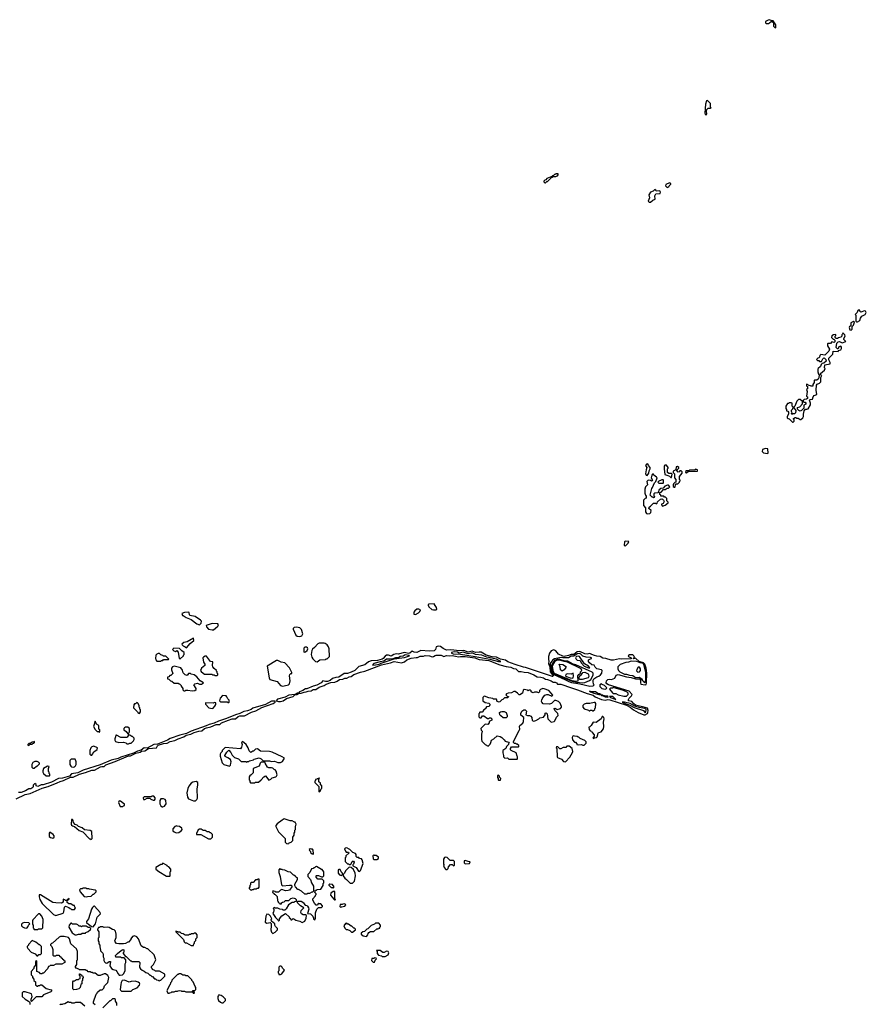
# Model space of a CAD drawing. Extents: x 2769579 to 2883812, y 684207 to 828660.
# Tile 502 of 505: x 2870934 to 2883172, y 793160 to 807387. Entities that reach past the tile are written whole.
import ezdxf

# ---------------------------------------------------------------- set-up
doc = ezdxf.new("R2010")
doc.units = 0

msp = doc.modelspace()

# ---------------------------------------------------------------- linework, layer by layer
at = {"layer": '0CON02XD'}
for points in [[(2881865, 807270), (2881865, 807310), (2881825, 807370), (2881805, 807370), (2881775, 807387), (2881755, 807382), (2881715, 807360), (2881715, 807340), (2881725, 807332), (2881757, 807333), (2881775, 807340), (2881795, 807360), (2881818, 807358), (2881830, 807345), (2881830, 807295), (2881852, 807272), (2881865, 807270)], [(2880855, 806010), (2880868, 806025), (2880860, 806065), (2880869, 806091), (2880885, 806107), (2880922, 806108), (2880928, 806115), (2880922, 806125), (2880922, 806175), (2880875, 806218), (2880862, 806215), (2880848, 806165), (2880838, 806035), (2880842, 806015), (2880855, 806010)], [(2878535, 805030), (2878552, 805048), (2878565, 805050), (2878578, 805062), (2878622, 805108), (2878635, 805110), (2878645, 805120), (2878685, 805120), (2878692, 805128), (2878708, 805132), (2878720, 805145), (2878718, 805158), (2878685, 805160), (2878678, 805152), (2878665, 805150), (2878648, 805132), (2878635, 805130), (2878628, 805122), (2878555, 805090), (2878538, 805072), (2878525, 805070), (2878510, 805055), (2878510, 805045), (2878525, 805030), (2878535, 805030)], [(2880295, 804960), (2880302, 804968), (2880318, 804972), (2880322, 804988), (2880348, 805012), (2880348, 805018), (2880325, 805028), (2880272, 805005), (2880268, 804988), (2880295, 804960)], [(2880055, 804752), (2880085, 804780), (2880118, 804792), (2880113, 804843), (2880131, 804869), (2880193, 804877), (2880197, 804895), (2880186, 804916), (2880135, 804910), (2880130, 804925), (2880115, 804932), (2880090, 804910), (2880054, 804896), (2880031, 804855), (2880038, 804815), (2880018, 804765), (2880035, 804752), (2880055, 804752)], [(2883045, 803022), (2883078, 803042), (2883088, 803075), (2883107, 803103), (2883155, 803127), (2883172, 803155), (2883160, 803175), (2883145, 803178), (2883095, 803160), (2883080, 803175), (2883078, 803188), (2883055, 803190), (2883050, 803185), (2883040, 803155), (2883010, 803125), (2883020, 803115), (2883022, 803032), (2883033, 803023), (2883045, 803022)], [(2882955, 802900), (2882968, 802915), (2882968, 802952), (2882988, 802975), (2883000, 803015), (2882985, 803028), (2882950, 803005), (2882950, 802965), (2882930, 802955), (2882923, 802937), (2882934, 802904), (2882955, 802900)], [(2882115, 801570), (2882130, 801585), (2882130, 801605), (2882120, 801615), (2882120, 801625), (2882145, 801640), (2882155, 801640), (2882165, 801630), (2882185, 801630), (2882215, 801610), (2882225, 801610), (2882255, 801632), (2882266, 801655), (2882263, 801685), (2882273, 801737), (2882295, 801760), (2882315, 801758), (2882332, 801765), (2882366, 801824), (2882366, 801846), (2882352, 801888), (2882362, 801898), (2882395, 801902), (2882403, 801937), (2882421, 801959), (2882457, 801973), (2882446, 802036), (2882453, 802107), (2882461, 802119), (2882495, 802133), (2882517, 802155), (2882517, 802215), (2882528, 802245), (2882510, 802255), (2882510, 802275), (2882570, 802325), (2882578, 802345), (2882570, 802355), (2882572, 802398), (2882650, 802415), (2882652, 802435), (2882633, 802473), (2882632, 802495), (2882688, 802552), (2882692, 802598), (2882765, 802590), (2882772, 802608), (2882805, 802618), (2882816, 802635), (2882816, 802656), (2882805, 802670), (2882775, 802660), (2882765, 802630), (2882755, 802630), (2882735, 802650), (2882748, 802715), (2882765, 802732), (2882785, 802738), (2882825, 802718), (2882878, 802735), (2882848, 802765), (2882848, 802782), (2882868, 802815), (2882860, 802835), (2882838, 802858), (2882832, 802858), (2882830, 802845), (2882820, 802835), (2882820, 802815), (2882805, 802800), (2882768, 802792), (2882755, 802780), (2882735, 802780), (2882720, 802795), (2882720, 802815), (2882730, 802825), (2882730, 802835), (2882725, 802840), (2882700, 802835), (2882672, 802818), (2882670, 802795), (2882692, 802772), (2882705, 802770), (2882718, 802758), (2882718, 802732), (2882708, 802722), (2882675, 802730), (2882655, 802710), (2882615, 802710), (2882610, 802705), (2882610, 802675), (2882640, 802625), (2882630, 802595), (2882575, 802540), (2882515, 802550), (2882500, 802535), (2882498, 802512), (2882488, 802502), (2882472, 802498), (2882450, 802475), (2882465, 802460), (2882485, 802460), (2882495, 802450), (2882525, 802450), (2882542, 802488), (2882552, 802498), (2882565, 802500), (2882588, 802478), (2882590, 802455), (2882558, 802422), (2882532, 802418), (2882520, 802405), (2882510, 802375), (2882478, 802345), (2882472, 802335), (2882473, 802297), (2882480, 802265), (2882490, 802255), (2882487, 802213), (2882476, 802194), (2882455, 802180), (2882425, 802180), (2882420, 802175), (2882417, 802143), (2882400, 802115), (2882398, 802092), (2882375, 802090), (2882367, 802097), (2882345, 802100), (2882315, 802120), (2882310, 802115), (2882310, 802095), (2882320, 802085), (2882320, 802055), (2882310, 802045), (2882318, 802015), (2882310, 801945), (2882320, 801935), (2882320, 801915), (2882308, 801902), (2882275, 801900), (2882260, 801885), (2882262, 801872), (2882272, 801862), (2882288, 801858), (2882300, 801845), (2882298, 801832), (2882270, 801815), (2882268, 801772), (2882235, 801740), (2882215, 801732), (2882195, 801740), (2882178, 801758), (2882180, 801785), (2882210, 801795), (2882250, 801835), (2882248, 801868), (2882215, 801900), (2882192, 801898), (2882170, 801875), (2882138, 801802), (2882125, 801790), (2882115, 801790), (2882102, 801802), (2882100, 801845), (2882085, 801850), (2882055, 801850), (2882048, 801842), (2882035, 801840), (2882008, 801802), (2882008, 801768), (2882020, 801755), (2882020, 801735), (2882038, 801728), (2882050, 801715), (2882050, 801685), (2882030, 801655), (2882030, 801635), (2882042, 801622), (2882058, 801618), (2882105, 801570), (2882115, 801570)], [(2882095, 801680), (2882090, 801695), (2882100, 801705), (2882092, 801725), (2882093, 801747), (2882110, 801765), (2882112, 801778), (2882125, 801780), (2882152, 801742), (2882150, 801705), (2882135, 801690), (2882105, 801690), (2882095, 801680)], [(2881745, 801118), (2881752, 801125), (2881748, 801188), (2881715, 801190), (2881674, 801176), (2881668, 801148), (2881687, 801127), (2881745, 801118)], [(2880005, 800800), (2880028, 800835), (2880033, 800867), (2880050, 800895), (2880050, 800915), (2880023, 800943), (2880015, 800970), (2879994, 800966), (2879982, 800945), (2880000, 800915), (2879988, 800882), (2879982, 800825), (2879990, 800805), (2880005, 800800)], [(2880015, 800248), (2880045, 800252), (2880058, 800265), (2880060, 800295), (2880030, 800325), (2880032, 800345), (2880053, 800357), (2880098, 800402), (2880125, 800400), (2880135, 800390), (2880148, 800402), (2880152, 800418), (2880195, 800460), (2880215, 800462), (2880227, 800457), (2880243, 800443), (2880252, 800425), (2880234, 800396), (2880210, 800385), (2880210, 800375), (2880225, 800360), (2880265, 800373), (2880308, 800405), (2880310, 800415), (2880288, 800435), (2880287, 800467), (2880268, 800488), (2880255, 800490), (2880245, 800500), (2880202, 800502), (2880200, 800515), (2880190, 800525), (2880190, 800555), (2880208, 800562), (2880242, 800598), (2880265, 800600), (2880295, 800620), (2880315, 800620), (2880330, 800635), (2880315, 800660), (2880298, 800662), (2880262, 800648), (2880235, 800620), (2880200, 800615), (2880172, 800588), (2880170, 800565), (2880158, 800552), (2880113, 800547), (2880100, 800535), (2880100, 800505), (2880110, 800495), (2880108, 800482), (2880095, 800480), (2880088, 800488), (2880075, 800490), (2880050, 800515), (2880070, 800615), (2880080, 800625), (2880110, 800695), (2880128, 800712), (2880148, 800765), (2880139, 800779), (2880100, 800805), (2880095, 800820), (2880082, 800818), (2880073, 800807), (2880062, 800765), (2880080, 800735), (2880078, 800722), (2880065, 800720), (2880055, 800730), (2880025, 800732), (2880015, 800730), (2880002, 800715), (2880010, 800665), (2879982, 800635), (2879970, 800605), (2879972, 800545), (2879980, 800515), (2879992, 800502), (2879990, 800475), (2879975, 800470), (2879950, 800445), (2879950, 800365), (2879980, 800335), (2879980, 800275), (2879993, 800253), (2880015, 800248)], [(2880355, 800770), (2880368, 800818), (2880358, 800828), (2880318, 800828), (2880300, 800845), (2880300, 800895), (2880310, 800905), (2880310, 800915), (2880285, 800950), (2880262, 800948), (2880250, 800935), (2880248, 800895), (2880260, 800815), (2880302, 800802), (2880325, 800790), (2880345, 800770), (2880355, 800770)], [(2880405, 800630), (2880410, 800635), (2880412, 800668), (2880425, 800680), (2880448, 800682), (2880470, 800705), (2880470, 800715), (2880480, 800725), (2880480, 800735), (2880470, 800745), (2880470, 800785), (2880510, 800835), (2880510, 800855), (2880495, 800870), (2880475, 800870), (2880468, 800852), (2880455, 800850), (2880432, 800872), (2880432, 800878), (2880460, 800905), (2880460, 800915), (2880445, 800930), (2880422, 800928), (2880418, 800882), (2880380, 800865), (2880380, 800845), (2880400, 800825), (2880400, 800765), (2880420, 800745), (2880420, 800705), (2880405, 800700), (2880385, 800680), (2880380, 800665), (2880382, 800642), (2880395, 800630), (2880405, 800630)], [(2880575, 800840), (2880595, 800860), (2880725, 800862), (2880730, 800865), (2880730, 800885), (2880705, 800890), (2880695, 800880), (2880615, 800880), (2880605, 800870), (2880565, 800870), (2880560, 800845), (2880575, 800840)], [(2880235, 800690), (2880240, 800695), (2880240, 800735), (2880235, 800740), (2880215, 800740), (2880208, 800732), (2880175, 800720), (2880160, 800705), (2880175, 800690), (2880235, 800690)], [(2879685, 799780), (2879730, 799825), (2879738, 799848), (2879685, 799850), (2879675, 799840), (2879670, 799795), (2879685, 799780)], [(2876655, 798792), (2876700, 798815), (2876720, 798835), (2876728, 798858), (2876705, 798868), (2876675, 798868), (2876644, 798846), (2876632, 798825), (2876630, 798795), (2876655, 798792)], [(2876915, 798858), (2876955, 798862), (2876962, 798868), (2876960, 798895), (2876930, 798935), (2876928, 798948), (2876848, 798942), (2876840, 798935), (2876838, 798925), (2876848, 798905), (2876894, 798864), (2876915, 798858)], [(2873535, 798642), (2873558, 798665), (2873560, 798695), (2873549, 798709), (2873472, 798762), (2873395, 798780), (2873377, 798827), (2873318, 798822), (2873280, 798805), (2873285, 798780), (2873295, 798780), (2873338, 798748), (2873415, 798718), (2873495, 798658), (2873535, 798642)], [(2873715, 798570), (2873735, 798573), (2873766, 798594), (2873798, 798625), (2873810, 798645), (2873797, 798657), (2873715, 798660), (2873630, 798635), (2873632, 798612), (2873662, 798582), (2873715, 798570)], [(2874985, 798474), (2875014, 798486), (2875028, 798515), (2875007, 798577), (2874982, 798602), (2874935, 798610), (2874900, 798605), (2874888, 798592), (2874888, 798578), (2874928, 798495), (2874945, 798480), (2874985, 798474)], [(2873345, 798312), (2873397, 798373), (2873450, 798415), (2873448, 798448), (2873355, 798398), (2873305, 798390), (2873280, 798365), (2873282, 798352), (2873295, 798340), (2873327, 798327), (2873345, 798312)], [(2873255, 798150), (2873300, 798195), (2873300, 798205), (2873310, 798215), (2873310, 798245), (2873280, 798265), (2873245, 798300), (2873160, 798305), (2873142, 798285), (2873160, 798265), (2873185, 798260), (2873205, 798270), (2873227, 798247), (2873240, 798155), (2873255, 798150)], [(2879955, 797342), (2879975, 797344), (2880007, 797363), (2880014, 797375), (2880018, 797405), (2880007, 797437), (2879975, 797450), (2879834, 797484), (2879810, 797500), (2879785, 797536), (2879740, 797545), (2879728, 797555), (2879744, 797585), (2879778, 797615), (2879788, 797635), (2879745, 797686), (2879445, 797778), (2879421, 797791), (2879412, 797805), (2879418, 797832), (2879435, 797851), (2879456, 797856), (2879487, 797853), (2879535, 797874), (2879556, 797915), (2879585, 797923), (2879705, 797893), (2879775, 797884), (2879835, 797865), (2879892, 797862), (2879908, 797845), (2879907, 797805), (2879915, 797788), (2879977, 797777), (2879988, 797782), (2879995, 797798), (2879999, 797945), (2879989, 798015), (2879970, 798075), (2879953, 798095), (2879891, 798111), (2879835, 798162), (2879805, 798150), (2879800, 798155), (2879820, 798175), (2879813, 798195), (2879795, 798209), (2879751, 798209), (2879732, 798195), (2879734, 798184), (2879772, 798165), (2879780, 798155), (2879769, 798151), (2879635, 798147), (2879605, 798151), (2879516, 798134), (2879486, 798134), (2879405, 798156), (2879365, 798159), (2879326, 798186), (2879275, 798188), (2879245, 798202), (2879203, 798213), (2879175, 798230), (2879135, 798220), (2879105, 798224), (2879030, 798260), (2878995, 798252), (2878945, 798214), (2878905, 798216), (2878865, 798198), (2878805, 798187), (2878785, 798190), (2878725, 798221), (2878682, 798265), (2878655, 798282), (2878615, 798268), (2878592, 798235), (2878577, 798185), (2878577, 798145), (2878584, 798115), (2878576, 798085), (2878597, 798035), (2878604, 797965), (2878646, 797905), (2878643, 797897), (2878634, 797896), (2878246, 798026), (2878215, 798030), (2878095, 798069), (2877989, 798109), (2877955, 798134), (2877885, 798149), (2877827, 798177), (2877765, 798181), (2877675, 798205), (2877605, 798246), (2877575, 798249), (2877525, 798242), (2877475, 798263), (2877415, 798250), (2877355, 798271), (2877292, 798268), (2877165, 798282), (2877105, 798276), (2877055, 798299), (2877015, 798331), (2876985, 798334), (2876956, 798324), (2876944, 798285), (2876925, 798269), (2876855, 798263), (2876735, 798274), (2876676, 798244), (2876636, 798246), (2876605, 798261), (2876573, 798235), (2876555, 798229), (2876495, 798241), (2876405, 798220), (2876374, 798226), (2876340, 798215), (2876305, 798190), (2876265, 798203), (2876235, 798203), (2876215, 798190), (2876189, 798155), (2876175, 798146), (2876105, 798129), (2876015, 798123), (2875975, 798107), (2875925, 798064), (2875835, 798039), (2875777, 797983), (2875725, 797957), (2875675, 797940), (2875625, 797938), (2875545, 797889), (2875506, 797884), (2875455, 797868), (2875421, 797839), (2875385, 797826), (2875354, 797824), (2875318, 797832), (2875292, 797805), (2875229, 797771), (2875175, 797756), (2875085, 797718), (2875064, 797716), (2875028, 797692), (2874980, 797675), (2874968, 797662), (2874945, 797658), (2874912, 797638), (2874825, 797626), (2874772, 797598), (2874663, 797567), (2874640, 797545), (2874675, 797534), (2874705, 797534), (2874745, 797544), (2874790, 797580), (2874885, 797606), (2874910, 797630), (2874940, 797635), (2874965, 797652), (2875005, 797654), (2875045, 797672), (2875075, 797673), (2875105, 797686), (2875145, 797689), (2875175, 797711), (2875215, 797709), (2875265, 797743), (2875333, 797765), (2875365, 797784), (2875430, 797810), (2875490, 797815), (2875522, 797828), (2875558, 797852), (2875605, 797859), (2875635, 797874), (2875665, 797871), (2875695, 797892), (2875725, 797898), (2875765, 797923), (2875862, 797958), (2875925, 797974), (2876165, 798066), (2876295, 798094), (2876345, 798112), (2876455, 798093), (2876495, 798110), (2876532, 798138), (2876595, 798159), (2876665, 798173), (2876685, 798171), (2876725, 798190), (2876769, 798191), (2876795, 798199), (2876856, 798196), (2876895, 798181), (2876915, 798184), (2876938, 798202), (2876955, 798207), (2877025, 798204), (2877065, 798186), (2877105, 798201), (2877145, 798194), (2877185, 798199), (2877232, 798188), (2877275, 798179), (2877304, 798186), (2877375, 798185), (2877512, 798165), (2877575, 798142), (2877717, 798127), (2877876, 798066), (2877965, 798042), (2878035, 798031), (2878070, 798010), (2878107, 798005), (2878145, 797971), (2878185, 797970), (2878225, 797957), (2878285, 797952), (2878365, 797922), (2878412, 797892), (2878465, 797886), (2878505, 797875), (2878535, 797860), (2878565, 797855), (2878615, 797836), (2878645, 797816), (2878676, 797816), (2878693, 797805), (2878706, 797786), (2878755, 797786), (2878909, 797731), (2878998, 797705), (2879135, 797650), (2879222, 797625), (2879255, 797603), (2879346, 797566), (2879396, 797556), (2879435, 797564), (2879465, 797561), (2879705, 797482), (2879759, 797455), (2879805, 797413), (2879875, 797374), (2879955, 797342)], [(2875045, 798250), (2875065, 798252), (2875088, 798272), (2875098, 798295), (2875095, 798310), (2875082, 798322), (2875058, 798322), (2875040, 798305), (2875040, 798255), (2875045, 798250)], [(2875235, 798110), (2875275, 798137), (2875355, 798140), (2875365, 798150), (2875378, 798152), (2875410, 798185), (2875407, 798297), (2875397, 798327), (2875378, 798355), (2875352, 798372), (2875335, 798378), (2875265, 798378), (2875245, 798368), (2875196, 798314), (2875167, 798293), (2875155, 798270), (2875147, 798215), (2875156, 798176), (2875171, 798151), (2875210, 798115), (2875235, 798110)], [(2872975, 798120), (2872985, 798130), (2873005, 798130), (2873015, 798140), (2873085, 798140), (2873090, 798145), (2873048, 798188), (2873015, 798190), (2873005, 798200), (2872975, 798210), (2872957, 798227), (2872935, 798228), (2872915, 798220), (2872900, 798205), (2872898, 798155), (2872902, 798135), (2872915, 798120), (2872975, 798120)], [(2873785, 797910), (2873798, 797922), (2873800, 797935), (2873790, 797945), (2873790, 797965), (2873780, 797975), (2873780, 797985), (2873744, 798014), (2873728, 798035), (2873722, 798055), (2873728, 798108), (2873690, 798115), (2873635, 798188), (2873615, 798188), (2873590, 798175), (2873580, 798165), (2873593, 798103), (2873610, 798075), (2873610, 798055), (2873562, 798015), (2873550, 797985), (2873555, 797970), (2873584, 797944), (2873605, 797932), (2873635, 797928), (2873715, 797930), (2873722, 797922), (2873745, 797920), (2873755, 797910), (2873785, 797910)], [(2874735, 797758), (2874755, 797762), (2874820, 797775), (2874835, 797792), (2874844, 797835), (2874833, 797905), (2874838, 797925), (2874855, 797940), (2874868, 797942), (2874870, 797955), (2874835, 798020), (2874766, 798096), (2874714, 798104), (2874665, 798128), (2874645, 798128), (2874510, 798045), (2874538, 797875), (2874550, 797855), (2874654, 797824), (2874706, 797766), (2874735, 797758)], [(2876032, 798062), (2876075, 798064), (2876128, 798075), (2876160, 798090), (2876345, 798150), (2876495, 798171), (2876570, 798195), (2876562, 798202), (2876505, 798210), (2876475, 798192), (2876435, 798186), (2876412, 798168), (2876365, 798166), (2876328, 798152), (2876285, 798147), (2876235, 798146), (2876200, 798120), (2876145, 798110), (2876055, 798082), (2876032, 798062)], [(2877885, 798112), (2877890, 798115), (2877872, 798125), (2877825, 798146), (2877688, 798178), (2877615, 798204), (2877525, 798214), (2877485, 798234), (2877460, 798235), (2877415, 798222), (2877345, 798246), (2877286, 798236), (2877264, 798246), (2877215, 798252), (2877178, 798242), (2877178, 798235), (2877200, 798225), (2877305, 798220), (2877517, 798187), (2877728, 798148), (2877854, 798114), (2877885, 798112)], [(2879175, 797757), (2879225, 797760), (2879240, 797775), (2879230, 797785), (2879222, 797825), (2879223, 797845), (2879232, 797865), (2879275, 797892), (2879307, 797903), (2879329, 797921), (2879347, 797943), (2879352, 797982), (2879342, 797992), (2879276, 798006), (2879251, 798031), (2879240, 798060), (2879205, 798064), (2879170, 798095), (2879158, 798115), (2879158, 798135), (2879185, 798152), (2879200, 798155), (2879200, 798165), (2879183, 798173), (2879125, 798176), (2879075, 798192), (2879045, 798219), (2879025, 798228), (2878995, 798222), (2878945, 798192), (2878905, 798188), (2878865, 798168), (2878785, 798164), (2878761, 798169), (2878667, 798153), (2878643, 798137), (2878600, 798085), (2878623, 797965), (2878637, 797937), (2878653, 797923), (2878815, 797854), (2878872, 797822), (2878911, 797811), (2879032, 797792), (2879175, 797757)], [(2879075, 797806), (2879105, 797810), (2879172, 797838), (2879190, 797855), (2879224, 797916), (2879223, 797945), (2879209, 797959), (2878975, 798067), (2878937, 798075), (2878860, 798120), (2878805, 798125), (2878742, 798142), (2878705, 798142), (2878669, 798131), (2878639, 798095), (2878623, 798057), (2878630, 797985), (2878645, 797945), (2878665, 797928), (2878918, 797828), (2878985, 797813), (2879075, 797806)], [(2878985, 797828), (2879005, 797834), (2879003, 797907), (2879015, 797927), (2879040, 797945), (2879040, 797965), (2879062, 797985), (2879049, 798005), (2878855, 798104), (2878805, 798111), (2878735, 798132), (2878695, 798130), (2878669, 798115), (2878633, 798045), (2878640, 797985), (2878659, 797945), (2878915, 797841), (2878985, 797828)], [(2879155, 798020), (2879175, 798022), (2879158, 798045), (2879101, 798081), (2879028, 798185), (2879005, 798190), (2878985, 798186), (2878975, 798178), (2878968, 798165), (2878977, 798147), (2878993, 798133), (2879038, 798128), (2879050, 798095), (2879095, 798048), (2879155, 798020)], [(2873425, 797688), (2873465, 797692), (2873485, 797710), (2873487, 797723), (2873452, 797778), (2873468, 797792), (2873505, 797798), (2873535, 797788), (2873562, 797788), (2873590, 797805), (2873544, 797834), (2873495, 797892), (2873455, 797920), (2873415, 797930), (2873405, 797940), (2873375, 797940), (2873355, 797912), (2873325, 797922), (2873299, 797949), (2873285, 797990), (2873265, 798020), (2873165, 798047), (2873144, 798036), (2873128, 798015), (2873128, 797995), (2873148, 797942), (2873118, 797912), (2873105, 797910), (2873088, 797892), (2873072, 797888), (2873072, 797862), (2873088, 797858), (2873112, 797832), (2873135, 797830), (2873165, 797800), (2873225, 797800), (2873235, 797790), (2873245, 797790), (2873270, 797765), (2873270, 797755), (2873290, 797725), (2873290, 797705), (2873305, 797690), (2873325, 797690), (2873335, 797700), (2873365, 797700), (2873425, 797688)], [(2878775, 797973), (2878753, 797993), (2878747, 798037), (2878730, 798075), (2878785, 798068), (2878826, 798045), (2878832, 798035), (2878831, 798025), (2878805, 797994), (2878775, 797973)], [(2879975, 797810), (2879985, 797850), (2879986, 797956), (2879961, 798055), (2879945, 798084), (2879902, 798092), (2879855, 798113), (2879774, 798116), (2879735, 798103), (2879695, 798100), (2879615, 798070), (2879582, 798038), (2879580, 798005), (2879590, 797985), (2879610, 797965), (2879675, 797930), (2879705, 797930), (2879747, 797917), (2879795, 797911), (2879835, 797884), (2879896, 797886), (2879924, 797865), (2879935, 797840), (2879952, 797822), (2879975, 797810)], [(2879868, 797958), (2879895, 797962), (2879907, 797983), (2879908, 798005), (2879895, 798030), (2879875, 798030), (2879855, 798000), (2879848, 797978), (2879868, 797958)], [(2878925, 797870), (2878935, 797878), (2878941, 797905), (2878937, 797947), (2878905, 797932), (2878846, 797936), (2878829, 797925), (2878826, 797905), (2878837, 797895), (2878890, 797875), (2878925, 797870)], [(2879032, 797852), (2879022, 797865), (2879020, 797885), (2879029, 797905), (2879055, 797925), (2879075, 797955), (2879105, 797960), (2879152, 797935), (2879158, 797925), (2879159, 797895), (2879150, 797875), (2879065, 797854), (2879032, 797852)], [(2878125, 796700), (2878130, 796705), (2878130, 796735), (2878123, 796743), (2878110, 796795), (2878040, 796825), (2878030, 796835), (2878030, 796855), (2878045, 796880), (2878145, 796880), (2878150, 796885), (2878148, 796898), (2878125, 796920), (2878115, 796920), (2878105, 796930), (2878085, 796930), (2878072, 796942), (2878070, 796955), (2878156, 797114), (2878162, 797135), (2878158, 797175), (2878162, 797188), (2878206, 797224), (2878218, 797245), (2878220, 797305), (2878178, 797338), (2878178, 797362), (2878192, 797395), (2878223, 797417), (2878240, 797415), (2878258, 797395), (2878250, 797345), (2878273, 797333), (2878305, 797332), (2878323, 797323), (2878338, 797305), (2878343, 797263), (2878365, 797252), (2878395, 797260), (2878440, 797285), (2878455, 797300), (2878505, 797310), (2878530, 797345), (2878532, 797368), (2878545, 797370), (2878560, 797355), (2878570, 797285), (2878618, 797238), (2878660, 797245), (2878670, 797255), (2878695, 797310), (2878718, 797335), (2878715, 797360), (2878670, 797405), (2878660, 797435), (2878675, 797440), (2878705, 797422), (2878750, 797435), (2878767, 797453), (2878768, 797465), (2878745, 797510), (2878723, 797533), (2878685, 797552), (2878665, 797550), (2878620, 797505), (2878595, 797498), (2878503, 797503), (2878480, 797525), (2878478, 797535), (2878480, 797565), (2878490, 797575), (2878490, 797585), (2878524, 797626), (2878552, 797638), (2878575, 797637), (2878628, 797612), (2878640, 797625), (2878618, 797655), (2878585, 797692), (2878515, 797720), (2878495, 797722), (2878461, 797709), (2878448, 797692), (2878447, 797673), (2878435, 797660), (2878415, 797668), (2878375, 797668), (2878355, 797660), (2878340, 797665), (2878330, 797675), (2878328, 797688), (2878315, 797700), (2878293, 797697), (2878285, 797690), (2878277, 797697), (2878225, 797710), (2878213, 797697), (2878200, 797655), (2878165, 797630), (2878155, 797630), (2878130, 797655), (2878095, 797678), (2878075, 797678), (2878045, 797660), (2877995, 797658), (2877972, 797648), (2877962, 797632), (2877982, 797612), (2877998, 797608), (2877998, 797602), (2877985, 797590), (2877942, 797588), (2877920, 797565), (2877905, 797560), (2877875, 797530), (2877865, 797528), (2877837, 797537), (2877825, 797570), (2877785, 797570), (2877775, 797580), (2877718, 797588), (2877655, 797610), (2877642, 797608), (2877630, 797595), (2877630, 797545), (2877665, 797520), (2877715, 797510), (2877730, 797495), (2877730, 797485), (2877720, 797465), (2877682, 797458), (2877670, 797445), (2877670, 797435), (2877655, 797420), (2877640, 797415), (2877640, 797405), (2877618, 797382), (2877585, 797380), (2877580, 797375), (2877580, 797365), (2877570, 797355), (2877570, 797315), (2877585, 797300), (2877605, 797300), (2877622, 797328), (2877645, 797330), (2877695, 797292), (2877715, 797290), (2877725, 797300), (2877745, 797300), (2877760, 797285), (2877760, 797265), (2877722, 797248), (2877720, 797225), (2877700, 797205), (2877663, 797207), (2877598, 797145), (2877603, 797123), (2877620, 797105), (2877610, 797065), (2877612, 797015), (2877608, 796985), (2877613, 796963), (2877664, 796914), (2877705, 796892), (2877735, 796920), (2877747, 796943), (2877754, 796976), (2877786, 796994), (2877835, 797040), (2877878, 797028), (2877903, 797013), (2877935, 796980), (2877953, 796963), (2877998, 796948), (2878010, 796935), (2878000, 796925), (2878000, 796915), (2877970, 796885), (2877960, 796855), (2877920, 796825), (2877918, 796795), (2877930, 796755), (2877930, 796735), (2877948, 796718), (2877985, 796720), (2878005, 796700), (2878125, 796700)], [(2879395, 797712), (2879418, 797722), (2879420, 797735), (2879390, 797765), (2879352, 797782), (2879345, 797790), (2879320, 797775), (2879322, 797752), (2879350, 797725), (2879395, 797712)], [(2879665, 797610), (2879705, 797613), (2879730, 797635), (2879732, 797655), (2879715, 797672), (2879662, 797695), (2879515, 797736), (2879505, 797730), (2879475, 797730), (2879460, 797715), (2879501, 797661), (2879513, 797653), (2879552, 797652), (2879585, 797632), (2879665, 797610)], [(2873955, 797520), (2873960, 797525), (2873960, 797555), (2873942, 797572), (2873930, 797605), (2873918, 797618), (2873865, 797620), (2873830, 797585), (2873820, 797545), (2873835, 797530), (2873935, 797530), (2873942, 797522), (2873955, 797520)], [(2879435, 797600), (2879440, 797605), (2879435, 797610), (2879405, 797610), (2879370, 797620), (2879365, 797628), (2879340, 797630), (2879340, 797635), (2879320, 797645), (2879292, 797652), (2879256, 797676), (2879207, 797677), (2879170, 797685), (2879180, 797675), (2879202, 797672), (2879235, 797654), (2879305, 797634), (2879340, 797630), (2879345, 797622), (2879370, 797620), (2879370, 797615), (2879395, 797603), (2879435, 797600)], [(2879545, 797563), (2879550, 797565), (2879507, 797607), (2879462, 797608), (2879473, 797593), (2879540, 797570), (2879545, 797563)], [(2870885, 796131), (2871015, 796191), (2871085, 796206), (2871258, 796282), (2871345, 796309), (2871475, 796358), (2871519, 796381), (2871565, 796392), (2871670, 796440), (2871708, 796442), (2871797, 796483), (2871885, 796508), (2871975, 796543), (2872016, 796544), (2872100, 796590), (2872122, 796598), (2872155, 796597), (2872181, 796619), (2872315, 796670), (2872505, 796748), (2872535, 796752), (2872613, 796787), (2872675, 796803), (2872695, 796818), (2872745, 796824), (2872796, 796854), (2872910, 796865), (2872926, 796894), (2872938, 796902), (2873012, 796928), (2873066, 796934), (2873111, 796959), (2873175, 796971), (2873223, 796997), (2873308, 797025), (2873342, 797048), (2873408, 797065), (2873455, 797088), (2873522, 797108), (2873565, 797112), (2873607, 797143), (2873635, 797154), (2873695, 797168), (2873775, 797201), (2873825, 797202), (2873853, 797227), (2873950, 797265), (2874005, 797284), (2874054, 797286), (2874093, 797317), (2874115, 797326), (2874185, 797329), (2874285, 797383), (2874349, 797401), (2874435, 797447), (2874598, 797505), (2874628, 797525), (2874628, 797538), (2874575, 797540), (2874485, 797492), (2874305, 797438), (2874279, 797421), (2874225, 797401), (2874175, 797391), (2874115, 797361), (2874055, 797344), (2873925, 797288), (2873808, 797252), (2873747, 797223), (2873675, 797204), (2873630, 797185), (2873412, 797108), (2873346, 797074), (2873251, 797049), (2873110, 797000), (2873072, 796978), (2872925, 796920), (2872874, 796916), (2872777, 796863), (2872735, 796868), (2872689, 796831), (2872635, 796820), (2872580, 796790), (2872395, 796733), (2872356, 796714), (2872254, 796686), (2872095, 796621), (2871852, 796542)], [(2872665, 797360), (2872680, 797385), (2872680, 797415), (2872670, 797425), (2872670, 797445), (2872660, 797455), (2872660, 797475), (2872648, 797508), (2872638, 797518), (2872625, 797520), (2872608, 797502), (2872595, 797500), (2872582, 797488), (2872580, 797445), (2872638, 797388), (2872640, 797375), (2872665, 797360)], [(2873715, 797433), (2873729, 797441), (2873755, 797470), (2873767, 797493), (2873768, 797518), (2873745, 797520), (2873735, 797512), (2873622, 797518), (2873620, 797495), (2873670, 797445), (2873715, 797433)], [(2879225, 797400), (2879248, 797422), (2879250, 797435), (2879260, 797445), (2879262, 797505), (2879255, 797520), (2879238, 797522), (2879175, 797508), (2879125, 797508), (2879093, 797497), (2879073, 797477), (2879073, 797453), (2879095, 797430), (2879155, 797410), (2879165, 797400), (2879175, 797400), (2879185, 797410), (2879205, 797410), (2879212, 797402), (2879225, 797400)], [(2879975, 797373), (2879986, 797385), (2879991, 797415), (2879988, 797425), (2879973, 797435), (2879889, 797449), (2879828, 797468), (2879757, 797507), (2879675, 797528), (2879642, 797528), (2879662, 797515), (2879753, 797483), (2879815, 797447), (2879950, 797405), (2879975, 797373)], [(2877965, 797300), (2877925, 797301), (2877887, 797327), (2877873, 797343), (2877870, 797375), (2877883, 797387), (2877905, 797392), (2877935, 797392), (2877965, 797378), (2877983, 797335), (2877982, 797315), (2877965, 797300)], [(2879235, 797000), (2879245, 797010), (2879270, 797015), (2879280, 797025), (2879295, 797080), (2879303, 797087), (2879340, 797095), (2879375, 797140), (2879380, 797175), (2879372, 797235), (2879382, 797285), (2879380, 797305), (2879365, 797320), (2879352, 797318), (2879340, 797285), (2879267, 797233), (2879222, 797238), (2879193, 797187), (2879175, 797170), (2879160, 797165), (2879165, 797130), (2879182, 797112), (2879200, 797105), (2879210, 797085), (2879240, 797055), (2879240, 797035), (2879220, 797005), (2879235, 797000)], [(2872085, 797090), (2872090, 797095), (2872090, 797125), (2872080, 797135), (2872077, 797187), (2872045, 797210), (2872025, 797250), (2872002, 797175), (2872025, 797130), (2872055, 797100), (2872075, 797100), (2872085, 797090)], [(2872505, 797070), (2872522, 797098), (2872522, 797135), (2872515, 797150), (2872495, 797162), (2872465, 797162), (2872450, 797155), (2872440, 797145), (2872440, 797125), (2872473, 797103), (2872495, 797070), (2872505, 797070)], [(2872505, 796922), (2872525, 796932), (2872547, 796933), (2872580, 796965), (2872590, 796985), (2872590, 797005), (2872565, 797030), (2872555, 797030), (2872525, 797050), (2872505, 797050), (2872489, 797021), (2872476, 797014), (2872397, 797013), (2872335, 797050), (2872322, 797048), (2872320, 797025), (2872308, 796995), (2872308, 796978), (2872320, 796955), (2872365, 796943), (2872436, 796946), (2872467, 796937), (2872483, 796923), (2872505, 796922)], [(2879095, 796903), (2879122, 796935), (2879122, 796952), (2879105, 796970), (2879035, 797000), (2879015, 797020), (2879005, 797020), (2878995, 797030), (2878955, 797032), (2878935, 797040), (2878930, 797035), (2878922, 797015), (2878925, 796980), (2878955, 796950), (2878968, 796948), (2878990, 796925), (2878990, 796915), (2879005, 796910), (2879053, 796913), (2879075, 796903), (2879095, 796903)], [(2871065, 796900), (2871085, 796920), (2871115, 796920), (2871122, 796928), (2871138, 796932), (2871150, 796945), (2871148, 796958), (2871135, 796950), (2871115, 796950), (2871085, 796930), (2871065, 796930), (2871050, 796915), (2871050, 796905), (2871065, 796900)], [(2871975, 796760), (2871988, 796772), (2872004, 796806), (2872055, 796840), (2872060, 796865), (2872005, 796888), (2871975, 796878), (2871964, 796866), (2871948, 796825), (2871950, 796775), (2871962, 796762), (2871975, 796760)], [(2873965, 796602), (2873982, 796615), (2873988, 796642), (2873990, 796665), (2873980, 796695), (2873945, 796723), (2873905, 796742), (2873900, 796755), (2873927, 796803), (2873955, 796830), (2873985, 796800), (2874005, 796760), (2874040, 796725), (2874095, 796708), (2874135, 796670), (2874205, 796670), (2874215, 796660), (2874225, 796670), (2874245, 796670), (2874255, 796680), (2874315, 796690), (2874325, 796700), (2874395, 796720), (2874426, 796706), (2874455, 796680), (2874545, 796680), (2874575, 796670), (2874615, 796672), (2874664, 796654), (2874705, 796653), (2874732, 796668), (2874760, 796715), (2874728, 796738), (2874585, 796802), (2874545, 796812), (2874415, 796818), (2874372, 796852), (2874343, 796847), (2874315, 796820), (2874305, 796820), (2874275, 796800), (2874253, 796823), (2874238, 796865), (2874208, 796915), (2874155, 796958), (2874142, 796945), (2874148, 796915), (2874142, 796875), (2874127, 796853), (2873905, 796870), (2873860, 796825), (2873860, 796815), (2873840, 796795), (2873832, 796775), (2873832, 796745), (2873859, 796649), (2873885, 796627), (2873965, 796602)], [(2878825, 796664), (2878885, 796730), (2878924, 796796), (2878929, 796815), (2878918, 796855), (2878875, 796890), (2878845, 796890), (2878828, 796872), (2878788, 796872), (2878755, 796850), (2878742, 796852), (2878715, 796880), (2878692, 796878), (2878690, 796865), (2878700, 796855), (2878702, 796735), (2878708, 796725), (2878764, 796704), (2878795, 796667), (2878825, 796664)], [(2871705, 796587), (2871725, 796593), (2871740, 796605), (2871748, 796625), (2871749, 796665), (2871742, 796692), (2871735, 796700), (2871678, 796702), (2871658, 796682), (2871658, 796625), (2871671, 796601), (2871685, 796590), (2871705, 796587)], [(2871125, 796570), (2871145, 796572), (2871175, 796600), (2871185, 796600), (2871220, 796635), (2871220, 796645), (2871205, 796660), (2871185, 796668), (2871155, 796668), (2871122, 796655), (2871110, 796625), (2871110, 796585), (2871125, 796570)], [(2871315, 796460), (2871365, 796462), (2871370, 796465), (2871370, 796485), (2871360, 796495), (2871360, 796515), (2871350, 796525), (2871348, 796565), (2871358, 796598), (2871335, 796600), (2871278, 796565), (2871267, 796535), (2871270, 796515), (2871278, 796495), (2871315, 796460)], [(2874335, 796360), (2874345, 796370), (2874388, 796372), (2874426, 796404), (2874465, 796448), (2874485, 796460), (2874535, 796400), (2874566, 796414), (2874586, 796434), (2874635, 796447), (2874648, 796455), (2874656, 796475), (2874641, 796531), (2874625, 796550), (2874613, 796553), (2874595, 796570), (2874575, 796578), (2874537, 796577), (2874517, 796587), (2874480, 796645), (2874478, 796658), (2874425, 796660), (2874410, 796645), (2874395, 796600), (2874310, 796565), (2874310, 796505), (2874275, 796470), (2874265, 796470), (2874250, 796445), (2874250, 796405), (2874260, 796395), (2874260, 796375), (2874272, 796362), (2874335, 796360)], [(2871852, 796542), (2871775, 796506), (2871685, 796488), (2871652, 796458), (2871555, 796429), (2871496, 796424), (2871395, 796370), (2871275, 796332), (2871245, 796331), (2871195, 796308), (2871170, 796315), (2871170, 796335), (2871155, 796350), (2871130, 796325), (2871130, 796305), (2871122, 796295), (2871097, 796273), (2871065, 796271), (2871017, 796243), (2870955, 796222), (2870915, 796219)], [(2875265, 796230), (2875278, 796242), (2875290, 796275), (2875300, 796285), (2875300, 796315), (2875282, 796332), (2875280, 796355), (2875260, 796375), (2875260, 796420), (2875270, 796425), (2875265, 796430), (2875260, 796420), (2875235, 796420), (2875228, 796412), (2875212, 796408), (2875210, 796395), (2875200, 796385), (2875200, 796365), (2875260, 796305), (2875260, 796235), (2875265, 796230)], [(2877885, 796400), (2877890, 796425), (2877872, 796442), (2877870, 796455), (2877855, 796470), (2877842, 796468), (2877840, 796435), (2877850, 796425), (2877850, 796405), (2877855, 796400), (2877885, 796400)], [(2873448, 796098), (2873475, 796100), (2873495, 796120), (2873502, 796138), (2873498, 796275), (2873510, 796325), (2873510, 796365), (2873485, 796378), (2873435, 796368), (2873412, 796355), (2873379, 796311), (2873365, 796280), (2873352, 796215), (2873360, 796155), (2873375, 796130), (2873448, 796098)], [(2872865, 796108), (2872885, 796110), (2872892, 796125), (2872892, 796145), (2872875, 796168), (2872845, 796168), (2872835, 796160), (2872735, 796160), (2872720, 796145), (2872725, 796120), (2872745, 796120), (2872775, 796140), (2872815, 796140), (2872830, 796125), (2872865, 796108)], [(2873005, 796012), (2873025, 796022), (2873052, 796055), (2873048, 796105), (2873035, 796120), (2873015, 796130), (2872975, 796130), (2872962, 796105), (2872962, 796055), (2872975, 796030), (2872993, 796013), (2873005, 796012)], [(2872425, 796020), (2872435, 796030), (2872448, 796032), (2872450, 796055), (2872435, 796060), (2872390, 796095), (2872372, 796098), (2872362, 796075), (2872385, 796020), (2872425, 796020)], [(2871965, 795540), (2871980, 795555), (2871978, 795658), (2871955, 795670), (2871873, 795683), (2871835, 795710), (2871785, 795730), (2871765, 795750), (2871735, 795760), (2871710, 795785), (2871708, 795818), (2871695, 795830), (2871682, 795828), (2871680, 795765), (2871685, 795750), (2871695, 795740), (2871728, 795728), (2871795, 795670), (2871845, 795650), (2871945, 795550), (2871955, 795550), (2871965, 795540)], [(2873205, 795638), (2873235, 795642), (2873275, 795670), (2873282, 795685), (2873280, 795705), (2873245, 795730), (2873212, 795732), (2873205, 795740), (2873175, 795730), (2873150, 795695), (2873150, 795665), (2873165, 795650), (2873185, 795642), (2873205, 795638)], [(2874815, 795480), (2874822, 795488), (2874858, 795502), (2874880, 795525), (2874880, 795575), (2874900, 795605), (2874900, 795635), (2874910, 795645), (2874910, 795675), (2874920, 795685), (2874920, 795735), (2874927, 795743), (2874930, 795765), (2874915, 795790), (2874905, 795790), (2874875, 795810), (2874845, 795810), (2874755, 795838), (2874727, 795823), (2874654, 795766), (2874638, 795745), (2874638, 795728), (2874675, 795650), (2874770, 795555), (2874772, 795502), (2874792, 795482), (2874815, 795480)], [(2871415, 795560), (2871432, 795575), (2871432, 795595), (2871420, 795615), (2871372, 795648), (2871360, 795635), (2871362, 795585), (2871378, 795568), (2871415, 795560)], [(2873695, 795550), (2873720, 795575), (2873720, 795615), (2873695, 795640), (2873685, 795640), (2873675, 795650), (2873645, 795650), (2873615, 795670), (2873585, 795670), (2873555, 795690), (2873535, 795690), (2873510, 795675), (2873510, 795665), (2873490, 795635), (2873492, 795612), (2873552, 795612), (2873665, 795552), (2873695, 795550)], [(2875845, 795080), (2875860, 795095), (2875897, 795193), (2875887, 795247), (2875875, 795260), (2875848, 795268), (2875835, 795280), (2875812, 795282), (2875800, 795295), (2875800, 795325), (2875789, 795339), (2875750, 795355), (2875708, 795398), (2875695, 795400), (2875665, 795420), (2875642, 795418), (2875630, 795405), (2875642, 795372), (2875655, 795360), (2875688, 795358), (2875690, 795345), (2875650, 795305), (2875650, 795285), (2875640, 795275), (2875640, 795225), (2875675, 795190), (2875685, 795190), (2875695, 795180), (2875715, 795180), (2875728, 795192), (2875740, 795225), (2875745, 795230), (2875758, 795228), (2875770, 795215), (2875760, 795185), (2875750, 795175), (2875752, 795162), (2875796, 795136), (2875834, 795084), (2875845, 795080)], [(2875175, 795330), (2875180, 795335), (2875178, 795388), (2875165, 795400), (2875145, 795400), (2875132, 795408), (2875120, 795395), (2875122, 795382), (2875138, 795368), (2875140, 795355), (2875162, 795332), (2875175, 795330)], [(2876055, 795250), (2876095, 795252), (2876120, 795265), (2876120, 795285), (2876085, 795310), (2876065, 795310), (2876052, 795318), (2876040, 795305), (2876042, 795262), (2876055, 795250)], [(2877115, 795110), (2877127, 795123), (2877132, 795148), (2877162, 795178), (2877185, 795180), (2877205, 795160), (2877218, 795172), (2877220, 795225), (2877205, 795240), (2877155, 795240), (2877115, 795280), (2877095, 795288), (2877075, 795280), (2877062, 795255), (2877062, 795185), (2877068, 795175), (2877060, 795155), (2877070, 795145), (2877070, 795135), (2877095, 795110), (2877115, 795110)], [(2873105, 795010), (2873110, 795015), (2873110, 795075), (2873120, 795085), (2873120, 795115), (2873088, 795148), (2873072, 795152), (2873068, 795168), (2873055, 795170), (2873005, 795200), (2872988, 795182), (2872975, 795180), (2872902, 795138), (2872900, 795115), (2872945, 795078), (2873055, 795012), (2873105, 795010)], [(2875015, 794340), (2875057, 794363), (2875077, 794403), (2875080, 794445), (2875065, 794452), (2875031, 794451), (2875008, 794465), (2874998, 794485), (2875002, 794515), (2875040, 794555), (2874995, 794582), (2874950, 794625), (2874950, 794645), (2874955, 794650), (2875005, 794650), (2875040, 794625), (2875040, 794615), (2875062, 794592), (2875085, 794590), (2875095, 794580), (2875110, 794555), (2875112, 794535), (2875092, 794472), (2875140, 794465), (2875170, 794435), (2875170, 794425), (2875180, 794415), (2875182, 794392), (2875198, 794382), (2875210, 794405), (2875208, 794482), (2875230, 794535), (2875255, 794560), (2875295, 794560), (2875310, 794575), (2875310, 794585), (2875285, 794610), (2875265, 794610), (2875255, 794620), (2875242, 794608), (2875238, 794592), (2875222, 794592), (2875195, 794620), (2875172, 794665), (2875172, 794685), (2875210, 794725), (2875210, 794735), (2875220, 794745), (2875218, 794758), (2875200, 794775), (2875212, 794808), (2875225, 794810), (2875235, 794820), (2875288, 794822), (2875320, 794875), (2875320, 794905), (2875330, 794915), (2875330, 794945), (2875308, 794968), (2875245, 794970), (2875220, 794995), (2875220, 795015), (2875225, 795020), (2875255, 795020), (2875295, 795000), (2875318, 795002), (2875330, 795015), (2875330, 795075), (2875305, 795110), (2875295, 795110), (2875225, 795150), (2875212, 795148), (2875195, 795130), (2875185, 795130), (2875175, 795120), (2875152, 795118), (2875130, 795065), (2875100, 795035), (2875100, 795005), (2875140, 794965), (2875150, 794915), (2875180, 794865), (2875180, 794795), (2875168, 794782), (2875155, 794780), (2875125, 794760), (2875095, 794760), (2875085, 794750), (2875055, 794750), (2875010, 794795), (2874965, 794820), (2874955, 794820), (2874920, 794855), (2874910, 794875), (2874910, 794895), (2874950, 794965), (2874948, 794988), (2874932, 794992), (2874928, 795008), (2874915, 795010), (2874898, 795028), (2874885, 795030), (2874848, 795068), (2874813, 795073), (2874765, 795100), (2874732, 795102), (2874728, 795108), (2874705, 795110), (2874695, 795120), (2874680, 795105), (2874680, 795065), (2874700, 795005), (2874720, 794885), (2874735, 794872), (2874835, 794882), (2874865, 794880), (2874870, 794855), (2874835, 794810), (2874817, 794803), (2874778, 794798), (2874725, 794818), (2874705, 794810), (2874675, 794780), (2874635, 794780), (2874628, 794788), (2874595, 794800), (2874590, 794775), (2874608, 794768), (2874612, 794752), (2874628, 794748), (2874658, 794718), (2874660, 794655), (2874670, 794645), (2874672, 794632), (2874688, 794628), (2874695, 794610), (2874718, 794612), (2874720, 794625), (2874732, 794638), (2874755, 794640), (2874775, 794660), (2874825, 794660), (2874852, 794688), (2874885, 794698), (2874915, 794690), (2874930, 794675), (2874930, 794645), (2874905, 794640), (2874895, 794630), (2874875, 794630), (2874821, 794599), (2874785, 794540), (2874765, 794520), (2874745, 794520), (2874735, 794530), (2874693, 794533), (2874665, 794550), (2874625, 794550), (2874612, 794558), (2874600, 794545), (2874610, 794535), (2874610, 794505), (2874602, 794498), (2874593, 794473), (2874634, 794414), (2874668, 794378), (2874675, 794360), (2874690, 794375), (2874690, 794395), (2874725, 794440), (2874775, 794470), (2874830, 794425), (2874830, 794415), (2874848, 794398), (2874852, 794382), (2874868, 794382), (2874885, 794400), (2874897, 794397), (2874928, 794378), (2874982, 794362), (2875015, 794340)], [(2875745, 794910), (2875772, 794938), (2875788, 795015), (2875783, 795053), (2875757, 795107), (2875728, 795138), (2875695, 795140), (2875645, 795090), (2875630, 795055), (2875610, 795035), (2875610, 795015), (2875634, 794984), (2875660, 794965), (2875712, 794912), (2875745, 794910)], [(2877375, 795188), (2877435, 795193), (2877448, 795218), (2877415, 795222), (2877375, 795240), (2877360, 795235), (2877360, 795205), (2877375, 795188)], [(2875585, 795020), (2875600, 795035), (2875600, 795055), (2875580, 795075), (2875568, 795108), (2875545, 795110), (2875540, 795105), (2875540, 795055), (2875555, 795030), (2875585, 795020)], [(2874285, 794810), (2874292, 794818), (2874315, 794820), (2874325, 794830), (2874355, 794830), (2874365, 794840), (2874385, 794840), (2874398, 794852), (2874398, 794968), (2874375, 794970), (2874365, 794960), (2874345, 794960), (2874308, 794922), (2874285, 794920), (2874272, 794908), (2874270, 794885), (2874260, 794875), (2874260, 794855), (2874250, 794845), (2874250, 794835), (2874272, 794812), (2874285, 794810)], [(2875465, 794840), (2875480, 794855), (2875455, 794890), (2875415, 794898), (2875402, 794888), (2875402, 794882), (2875435, 794850), (2875455, 794850), (2875465, 794840)], [(2871455, 794444), (2871563, 794477), (2871572, 794495), (2871580, 794565), (2871595, 794580), (2871645, 794560), (2871662, 794542), (2871675, 794540), (2871685, 794530), (2871725, 794530), (2871738, 794542), (2871740, 794555), (2871730, 794565), (2871728, 794588), (2871705, 794590), (2871675, 794610), (2871645, 794610), (2871622, 794632), (2871620, 794660), (2871648, 794682), (2871648, 794688), (2871622, 794668), (2871620, 794660), (2871595, 794660), (2871588, 794668), (2871562, 794678), (2871560, 794635), (2871537, 794623), (2871455, 794628), (2871415, 794632), (2871235, 794740), (2871215, 794740), (2871213, 794715), (2871227, 794675), (2871259, 794615), (2871425, 794456), (2871455, 794444)], [(2871895, 794712), (2871915, 794720), (2871967, 794723), (2871995, 794750), (2872005, 794750), (2872040, 794785), (2872038, 794798), (2872025, 794810), (2871945, 794822), (2871935, 794830), (2871905, 794830), (2871895, 794838), (2871845, 794840), (2871835, 794830), (2871815, 794830), (2871800, 794815), (2871810, 794785), (2871865, 794720), (2871895, 794712)], [(2875495, 794670), (2875500, 794675), (2875490, 794685), (2875488, 794788), (2875465, 794790), (2875430, 794765), (2875428, 794738), (2875475, 794680), (2875485, 794670), (2875495, 794670)], [(2871995, 794280), (2872030, 794325), (2872052, 794418), (2872100, 794465), (2872098, 794488), (2872015, 794580), (2872005, 794580), (2871985, 794560), (2871973, 794537), (2871928, 794395), (2871900, 794355), (2871902, 794342), (2871932, 794312), (2871945, 794310), (2871972, 794282), (2871995, 794280)], [(2875575, 794560), (2875585, 794570), (2875635, 794580), (2875650, 794595), (2875635, 794610), (2875603, 794607), (2875595, 794600), (2875565, 794600), (2875560, 794575), (2875575, 794560)], [(2871195, 794240), (2871205, 794250), (2871255, 794250), (2871270, 794265), (2871272, 794385), (2871254, 794434), (2871225, 794468), (2871204, 794466), (2871125, 794380), (2871120, 794365), (2871120, 794315), (2871127, 794307), (2871130, 794265), (2871140, 794255), (2871140, 794245), (2871145, 794240), (2871195, 794240)], [(2874595, 794182), (2874625, 794200), (2874660, 794235), (2874660, 794255), (2874630, 794285), (2874620, 794305), (2874620, 794325), (2874572, 794362), (2874570, 794385), (2874580, 794395), (2874560, 794435), (2874535, 794460), (2874508, 794462), (2874492, 794435), (2874480, 794345), (2874505, 794332), (2874555, 794340), (2874568, 794328), (2874570, 794265), (2874563, 794257), (2874562, 794235), (2874573, 794203), (2874595, 794182)], [(2871035, 794260), (2871058, 794282), (2871060, 794305), (2871080, 794325), (2871068, 794338), (2871005, 794340), (2870975, 794330), (2870962, 794318), (2870960, 794295), (2870975, 794280), (2871003, 794263), (2871035, 794260)], [(2871755, 794163), (2871785, 794173), (2871817, 794173), (2871835, 794190), (2871885, 794190), (2871892, 794198), (2871925, 794210), (2871958, 794242), (2871960, 794255), (2871948, 794268), (2871925, 794270), (2871895, 794290), (2871835, 794290), (2871825, 794280), (2871815, 794290), (2871795, 794290), (2871775, 794310), (2871757, 794317), (2871695, 794320), (2871685, 794330), (2871675, 794330), (2871650, 794305), (2871642, 794275), (2871694, 794194), (2871735, 794163), (2871755, 794163)], [(2872955, 793500), (2872962, 793508), (2872975, 793510), (2873030, 793565), (2873030, 793595), (2872955, 793640), (2872895, 793640), (2872888, 793648), (2872852, 793662), (2872850, 793675), (2872840, 793685), (2872840, 793705), (2872870, 793735), (2872900, 793805), (2872880, 793875), (2872785, 793960), (2872775, 793960), (2872745, 793980), (2872725, 793980), (2872690, 794005), (2872650, 794105), (2872627, 794137), (2872595, 794148), (2872565, 794140), (2872540, 794105), (2872540, 794095), (2872505, 794060), (2872495, 794060), (2872465, 794040), (2872435, 794032), (2872365, 794032), (2872335, 794040), (2872313, 794063), (2872310, 794075), (2872328, 794125), (2872328, 794175), (2872320, 794215), (2872298, 794238), (2872275, 794242), (2872225, 794272), (2872205, 794277), (2872155, 794272), (2872135, 794280), (2872095, 794280), (2872088, 794272), (2872072, 794268), (2872070, 794255), (2872060, 794245), (2872060, 794235), (2872080, 794205), (2872080, 794125), (2872070, 794115), (2872070, 794075), (2872080, 794065), (2872080, 794035), (2872090, 794015), (2872090, 793985), (2872097, 793977), (2872103, 793933), (2872135, 793900), (2872142, 793882), (2872142, 793845), (2872152, 793825), (2872150, 793795), (2872160, 793775), (2872175, 793761), (2872194, 793756), (2872225, 793777), (2872245, 793780), (2872239, 793715), (2872260, 793675), (2872285, 793661), (2872325, 793652), (2872340, 793635), (2872355, 793598), (2872372, 793582), (2872385, 793579), (2872420, 793585), (2872435, 793600), (2872458, 793645), (2872460, 793745), (2872470, 793765), (2872470, 793805), (2872445, 793830), (2872405, 793830), (2872395, 793840), (2872322, 793842), (2872320, 793865), (2872350, 793895), (2872403, 793937), (2872425, 793950), (2872438, 793948), (2872440, 793915), (2872430, 793905), (2872430, 793895), (2872462, 793852), (2872475, 793850), (2872535, 793790), (2872545, 793790), (2872555, 793780), (2872655, 793780), (2872670, 793765), (2872668, 793698), (2872670, 793685), (2872682, 793672), (2872703, 793653), (2872735, 793640), (2872755, 793620), (2872785, 793610), (2872815, 793580), (2872825, 793580), (2872845, 793560), (2872855, 793560), (2872885, 793530), (2872898, 793528), (2872912, 793512), (2872935, 793510), (2872942, 793502), (2872955, 793500)], [(2875745, 794200), (2875790, 794235), (2875788, 794248), (2875775, 794260), (2875762, 794262), (2875735, 794290), (2875725, 794290), (2875685, 794320), (2875675, 794320), (2875665, 794330), (2875642, 794328), (2875620, 794295), (2875632, 794262), (2875652, 794242), (2875675, 794240), (2875707, 794227), (2875732, 794202), (2875745, 794200)], [(2875945, 794142), (2875968, 794162), (2875970, 794185), (2875982, 794198), (2876005, 794210), (2876055, 794210), (2876095, 794250), (2876115, 794250), (2876122, 794258), (2876138, 794262), (2876140, 794275), (2876150, 794285), (2876150, 794305), (2876125, 794330), (2876075, 794330), (2876065, 794320), (2876015, 794300), (2875965, 794250), (2875952, 794248), (2875918, 794212), (2875892, 794208), (2875872, 794188), (2875870, 794175), (2875898, 794148), (2875945, 794142)], [(2872025, 793150), (2872002, 793172), (2872003, 793197), (2872040, 793305), (2872055, 793320), (2872060, 793335), (2872095, 793370), (2872125, 793370), (2872150, 793395), (2872160, 793425), (2872210, 793475), (2872222, 793545), (2872208, 793575), (2872175, 793602), (2872155, 793602), (2872095, 793578), (2872068, 793578), (2872025, 793610), (2871995, 793610), (2871988, 793618), (2871965, 793620), (2871955, 793630), (2871925, 793630), (2871908, 793648), (2871895, 793650), (2871885, 793660), (2871795, 793660), (2871788, 793668), (2871752, 793682), (2871740, 793695), (2871740, 793705), (2871760, 793735), (2871760, 793795), (2871770, 793805), (2871770, 793925), (2871755, 793960), (2871674, 794034), (2871652, 794105), (2871640, 794125), (2871575, 794140), (2871525, 794138), (2871505, 794130), (2871408, 794042), (2871392, 794038), (2871380, 794025), (2871380, 794015), (2871400, 793995), (2871412, 793952), (2871412, 793872), (2871425, 793860), (2871455, 793860), (2871465, 793870), (2871498, 793868), (2871512, 793852), (2871528, 793848), (2871532, 793832), (2871548, 793828), (2871552, 793812), (2871568, 793808), (2871572, 793792), (2871588, 793788), (2871588, 793762), (2871575, 793760), (2871545, 793740), (2871455, 793740), (2871425, 793720), (2871375, 793720), (2871368, 793712), (2871352, 793708), (2871338, 793672), (2871278, 793612), (2871265, 793610), (2871255, 793600), (2871235, 793600), (2871218, 793618), (2871180, 793635), (2871180, 793785), (2871175, 793790), (2871162, 793778), (2871160, 793725), (2871140, 793695), (2871140, 793675), (2871100, 793635), (2871100, 793585), (2871118, 793568), (2871120, 793545), (2871140, 793525), (2871140, 793505), (2871160, 793485), (2871162, 793442), (2871185, 793420), (2871195, 793420), (2871205, 793430), (2871225, 793430), (2871235, 793440), (2871255, 793440), (2871315, 793390), (2871387, 793367), (2871400, 793355), (2871385, 793340), (2871280, 793295), (2871255, 793270), (2871172, 793268), (2871105, 793200), (2871100, 793205), (2871100, 793235), (2871112, 793275), (2871105, 793310), (2871015, 793340), (2870985, 793340), (2870972, 793328), (2870970, 793275), (2871014, 793234), (2871060, 793205), (2871080, 793185), (2871080, 793155)], [(2873445, 794010), (2873450, 794035), (2873460, 794045), (2873460, 794065), (2873478, 794082), (2873480, 794105), (2873500, 794125), (2873500, 794165), (2873478, 794188), (2873455, 794190), (2873445, 794180), (2873415, 794180), (2873405, 794170), (2873385, 794170), (2873375, 794160), (2873325, 794160), (2873295, 794180), (2873272, 794182), (2873255, 794200), (2873225, 794200), (2873218, 794208), (2873192, 794218), (2873190, 794205), (2873300, 794095), (2873312, 794062), (2873325, 794050), (2873345, 794050), (2873415, 794010), (2873445, 794010)], [(2871195, 793860), (2871212, 793878), (2871235, 793880), (2871250, 793895), (2871250, 793995), (2871225, 794020), (2871215, 794020), (2871165, 794060), (2871115, 794080), (2871060, 794025), (2871060, 794015), (2871040, 793995), (2871040, 793985), (2871050, 793965), (2871100, 793915), (2871157, 793887), (2871182, 793862), (2871195, 793860)], [(2876175, 793850), (2876215, 793852), (2876260, 793875), (2876268, 793905), (2876260, 793925), (2876235, 793928), (2876205, 793910), (2876185, 793910), (2876147, 793937), (2876092, 793938), (2876100, 793925), (2876102, 793895), (2876122, 793872), (2876165, 793860), (2876175, 793850)], [(2874705, 793590), (2874725, 793600), (2874760, 793655), (2874732, 793682), (2874730, 793695), (2874715, 793710), (2874695, 793710), (2874682, 793698), (2874680, 793645), (2874670, 793635), (2874670, 793615), (2874680, 793605), (2874682, 793592), (2874705, 793590)], [(2876065, 793770), (2876072, 793798), (2876090, 793815), (2876088, 793828), (2876065, 793830), (2876055, 793820), (2876025, 793820), (2876020, 793795), (2876045, 793770), (2876065, 793770)], [(2871715, 793370), (2871700, 793385), (2871700, 793485), (2871712, 793498), (2871725, 793500), (2871755, 793520), (2871785, 793520), (2871792, 793528), (2871808, 793532), (2871810, 793565), (2871800, 793575), (2871800, 793600), (2871805, 793600), (2871812, 793592), (2871828, 793588), (2871832, 793572), (2871848, 793568), (2871850, 793545), (2871840, 793535), (2871840, 793505), (2871830, 793495), (2871830, 793455), (2871820, 793445), (2871808, 793405), (2871790, 793385), (2871755, 793372), (2871715, 793370)], [(2873455, 793320), (2873460, 793325), (2873458, 793338), (2873430, 793340), (2873430, 793345), (2873442, 793358), (2873465, 793360), (2873478, 793372), (2873480, 793405), (2873470, 793415), (2873440, 793485), (2873420, 793505), (2873420, 793515), (2873365, 793570), (2873335, 793570), (2873325, 793580), (2873293, 793583), (2873265, 793600), (2873235, 793600), (2873225, 793590), (2873215, 793590), (2873132, 793508), (2873130, 793485), (2873112, 793468), (2873110, 793445), (2873100, 793435), (2873068, 793362), (2873060, 793355), (2873075, 793320), (2873095, 793320), (2873102, 793328), (2873125, 793330), (2873135, 793340), (2873165, 793340), (2873185, 793350), (2873215, 793350), (2873223, 793357), (2873245, 793360), (2873267, 793357), (2873275, 793350), (2873315, 793350), (2873335, 793340), (2873430, 793340), (2873442, 793322), (2873455, 793320)], [(2872545, 793350), (2872570, 793375), (2872632, 793398), (2872664, 793436), (2872672, 793455), (2872668, 793465), (2872645, 793480), (2872605, 793494), (2872545, 793491), (2872515, 793482), (2872448, 793508), (2872415, 793504), (2872400, 793475), (2872394, 793446), (2872388, 793375), (2872392, 793362), (2872405, 793350), (2872545, 793350)], [(2873875, 793182), (2873907, 793213), (2873910, 793235), (2873875, 793270), (2873847, 793287), (2873812, 793298), (2873810, 793285), (2873800, 793275), (2873800, 793245), (2873810, 793215), (2873835, 793192), (2873855, 793182), (2873875, 793182)], [(2871515, 793150), (2871525, 793160), (2871555, 793160), (2871562, 793168), (2871585, 793170), (2871635, 793200), (2871645, 793190), (2871675, 793190), (2871685, 793180), (2871725, 793180), (2871745, 793190), (2871815, 793190), (2871876, 793136)], [(2872340, 793145), (2872340, 793175), (2872320, 793205), (2872318, 793228), (2872305, 793240), (2872275, 793240), (2872245, 793210), (2872235, 793210), (2872135, 793110)]]:
    msp.add_lwpolyline(points, dxfattribs=at)

doc.saveas('drawing.dxf')
